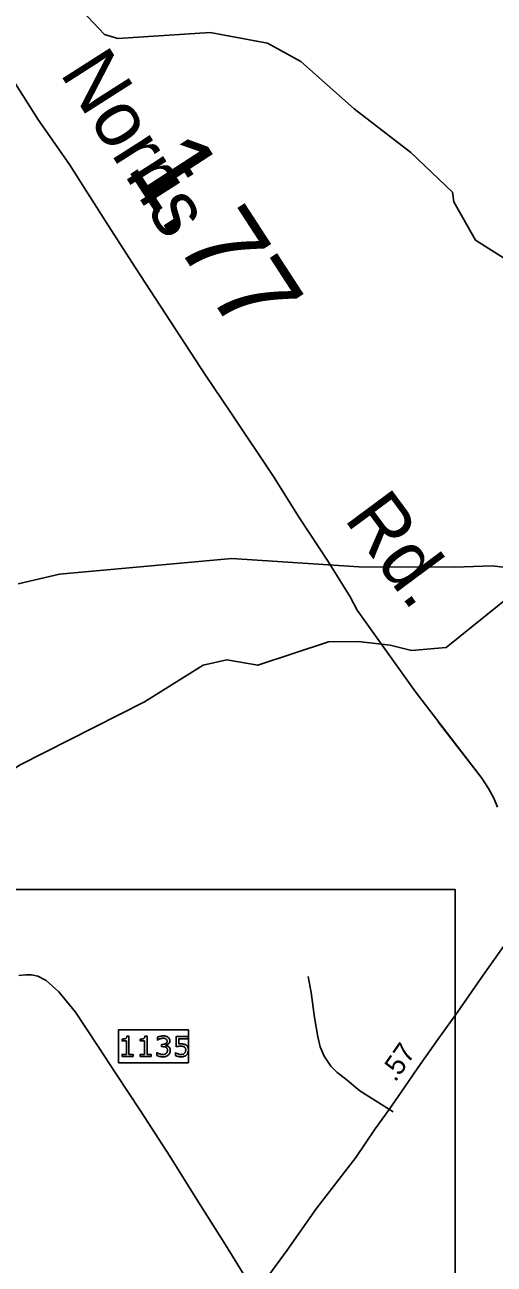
# Model space of a CAD drawing. Extents: x 2093524 to 2270757, y 289120 to 570408.
# Drawn here: x 2185607 to 2188536, y 383518 to 391252 of the extents above; entities that cross this region are included whole.
import ezdxf

# ---------------------------------------------------------------- set-up
doc = ezdxf.new("R2010")
doc.units = 0
for name, color, linetype in [('Exist Hydrographic Creek Single Shore', 7, 'Continuous'), ('Exist Road Non-System Type 51', 7, 'Continuous'), ('Exist Road Primary US Attributed', 7, 'Continuous'), ('Exist Road Primary US Mileage Hundredths English Label', 7, 'Continuous'), ('Exist Road Secondary Mileage Hundredths English Label', 7, 'Continuous'), ('Exist Road Secondary Type 51 Attributed', 7, 'Continuous'), ('Exist Road Secondary Type 51 Label', 7, 'Continuous'), ('Exist Road Secondary Type 51 Number Label', 7, 'Continuous'), ('Map Preparation Inset Cut Line', 7, 'Continuous')]:
    doc.layers.add(name, color=color, linetype=linetype)

msp = doc.modelspace()

# ---------------------------------------------------------------- linework, layer by layer
at = {"layer": 'Exist Hydrographic Creek Single Shore'}
for points in [[(2185963.3, 391342), (2186105.2, 391191.5), (2186188.2, 391166.9), (2186763.2, 391204.6), (2187122.2, 391138.5), (2187330.1, 391022.8), (2187663.2, 390727.5)], [(2190637.5, 388081.1), (2190462.6, 388153.2), (2190418.8, 388198.2), (2190401.5, 388251.3), (2190377.2, 388299.8), (2190350.7, 388372.5), (2190319.5, 388410.6), (2190278.4, 388428.6), (2190052.2, 388636.5), (2189933.3, 388901.3), (2189864.4, 389335.6), (2189662.2, 389608.6), (2189503.3, 389674.1), (2189328.2, 389707.1), (2188887.3, 389696.2), (2188678.4, 389743), (2188419.2, 389908.9), (2188284.3, 390147.8), (2188275.2, 390206.9), (2188015.2, 390454.9), (2187663.2, 390727.5)], [(2185566.3, 387764.6), (2185824.2, 387825), (2186898.3, 387921.8), (2187691.2, 387870)], [(2187686.3, 387404.3), (2187886.2, 387380.6), (2188020.4, 387348.4), (2188236.3, 387367.1), (2188642.3, 387693.6), (2188716.3, 387852.8)], [(2188716.3, 387852.8), (2188524.2, 387876.3), (2188291.2, 387867.8), (2187691.2, 387870)], [(2185281.1, 386433.5), (2185573.3, 386632.8), (2186353.3, 387027.3), (2186719.3, 387256.2), (2186868.2, 387289.3), (2187060.3, 387256), (2187501.2, 387401.4), (2187686.3, 387404.3)]]:
    msp.add_lwpolyline(points, dxfattribs=at)
at = {"layer": 'Exist Road Non-System Type 51'}
msp.add_lwpolyline([(2187375.6, 385312.9), (2187394.2, 385212.9), (2187415.1, 385057.1), (2187435.8, 384937.3), (2187450.1, 384873.5), (2187474.5, 384815.6), (2187516.9, 384753.8), (2187555.1, 384714), (2187607.3, 384674.4), (2187696.7, 384600.6), (2187904.7, 384468.1)], dxfattribs=at)
at = {"layer": 'Exist Road Primary US Attributed'}
msp.add_lwpolyline([(2187044.3, 383333.7), (2187244.4, 383604.5), (2187424.9, 383863.5), (2187673.1, 384184.7), (2187792.4, 384363.1), (2187879.7, 384483.7), (2187955, 384592.1), (2188059.7, 384742.8), (2188184.6, 384919.8), (2188307.4, 385090.5), (2188467.8, 385321.6), (2188608.2, 385520.5), (2188815.3, 385760.1)], dxfattribs=at)
at = {"layer": 'Exist Road Secondary Type 51 Attributed'}
for points in [[(2188556.2, 386369.9), (2188533.7, 386425.8), (2188499.5, 386487.5), (2188459.1, 386551.3), (2188186.7, 386903.4), (2188459.1, 386551.3), (2188045.4, 387090.2), (2187680.3, 387599.3), (2187638, 387681.7), (2187501, 387903.4), (2187319.1, 388177.7), (2187159.8, 388432.7), (2186891.2, 388834.7), (2186733.6, 389065.5), (2186298.5, 389736.2), (2186124.9, 390004.8), (2185886.3, 390380.7), (2185688.4, 390663.5), (2185154.3, 391508.5)], [(2186995.9, 383415.4), (2186858.8, 383638.5), (2186681.2, 383921.4), (2186511.6, 384192.5), (2186328.1, 384475.3), (2186174.9, 384708.3), (2186064.1, 384875.7), (2185922.8, 385090.9), (2185820.1, 385218.1), (2185739.7, 385287.7), (2185687.7, 385315.3), (2185649.6, 385323.3), (2185613.6, 385323), (2185569.6, 385318.7)]]:
    msp.add_lwpolyline(points, dxfattribs=at)
at = {"layer": 'Exist Road Secondary Type 51 Number Label'}
msp.add_line((2186191.3, 384774.7), (2186628.3, 384774.7), dxfattribs=at)
msp.add_lwpolyline([(2186191.3, 384774.7), (2186628.3, 384774.7), (2186628.3, 384979.7), (2186191.3, 384979.7)], close=True, dxfattribs=at)
for points in [[(2186191.3, 384774.7), (2186628.3, 384774.7), (2186628.3, 384979.7), (2186191.3, 384979.7), (2186191.3, 384774.7)], [(2186282.3, 384814.7), (2186214.6, 384814.7), (2186214.6, 384827.4), (2186240.7, 384827.4), (2186240.7, 384911.2), (2186214.6, 384911.2), (2186214.6, 384922.6)], [(2186243.8, 384940.1), (2186256.8, 384940.1), (2186256.8, 384827.4), (2186282.3, 384827.4), (2186282.3, 384814.7)], [(2186395.6, 384814.7), (2186327.9, 384814.7), (2186327.9, 384827.4), (2186353.9, 384827.4), (2186353.9, 384911.2), (2186327.9, 384911.2), (2186327.9, 384922.6)], [(2186357.1, 384940.1), (2186370.1, 384940.1), (2186370.1, 384827.4), (2186395.6, 384827.4), (2186395.6, 384814.7)], [(2186436.2, 384916.9), (2186435.4, 384916.9), (2186435.4, 384934.5)], [(2186468.3, 384875.6), (2186460.7, 384875.6), (2186460.7, 384889.5), (2186466.6, 384889.5)], [(2186486.9, 384884.2), (2186486.9, 384883)], [(2186552.3, 384875.3), (2186552.3, 384939.7), (2186627.5, 384939.7), (2186627.5, 384925), (2186568.4, 384925), (2186568.4, 384891.8)], [(2186431.8, 384819.9), (2186431.8, 384837.4), (2186433.1, 384837.4)], [(2186546.8, 384819.3), (2186546.8, 384837), (2186548, 384837)]]:
    msp.add_lwpolyline(points, dxfattribs=at)
for points in [[(2186214.6, 384922.6), (2186219.9, 384922.6), (2186226, 384923.5), (2186232, 384924.4), (2186235.1, 384926.1), (2186239, 384928.2), (2186241.2, 384931.4), (2186243.4, 384934.6), (2186243.8, 384940.1)], [(2186327.9, 384922.6), (2186333.2, 384922.6), (2186339.3, 384923.5), (2186345.3, 384924.4), (2186348.4, 384926.1), (2186352.3, 384928.2), (2186354.5, 384931.4), (2186356.7, 384934.6), (2186357.1, 384940.1)], [(2186435.4, 384934.5), (2186441.4, 384937.4), (2186451.3, 384939.9), (2186461.3, 384942.3), (2186470.6, 384942.3), (2186479.8, 384942.3), (2186486.7, 384940.7), (2186493.7, 384939), (2186499.4, 384935.3), (2186505.4, 384931.2), (2186508.5, 384925.5), (2186511.6, 384919.8), (2186511.6, 384912.2), (2186511.6, 384901.8), (2186504.3, 384894), (2186496.9, 384886.2), (2186486.9, 384884.2)], [(2186466.6, 384889.5), (2186479.4, 384889.5), (2186487, 384894.8), (2186494.6, 384900.2), (2186494.6, 384910.4), (2186494.6, 384915), (2186492.6, 384918.4), (2186490.7, 384921.8), (2186487.3, 384924), (2186483.7, 384926.2), (2186479.5, 384927), (2186475.4, 384927.8), (2186470.2, 384927.8), (2186462.2, 384927.8), (2186453.2, 384925), (2186444.2, 384922.1), (2186436.2, 384916.9)], [(2186486.9, 384883), (2186490.9, 384882.4), (2186496.1, 384880.2), (2186501.3, 384878.1), (2186504.9, 384874.9)], [(2186548, 384837), (2186554.9, 384832.7), (2186564.1, 384829.6), (2186573.4, 384826.5), (2186582.3, 384826.5), (2186588.2, 384826.5), (2186593.8, 384828.2), (2186599.4, 384829.9), (2186603.8, 384834.1), (2186607.5, 384837.7), (2186609.3, 384842.8), (2186611.2, 384847.8), (2186611.2, 384854.5), (2186611.2, 384860.9), (2186609, 384865.4), (2186606.8, 384869.9), (2186602.8, 384872.6), (2186598.5, 384875.7), (2186592.2, 384877.1), (2186586, 384878.4), (2186578.3, 384878.4), (2186570.9, 384878.4), (2186564, 384877.3), (2186557.2, 384876.3), (2186552.3, 384875.3)], [(2186568.4, 384891.8), (2186572, 384892.1), (2186575.8, 384892.3), (2186579.6, 384892.4), (2186582.3, 384892.4), (2186592.5, 384892.4), (2186600.1, 384890.7), (2186607.8, 384889), (2186614.2, 384884.6), (2186620.9, 384880), (2186624.6, 384872.7), (2186628.3, 384865.4), (2186628.3, 384854.4)], [(2186504.9, 384874.9), (2186509, 384871.3), (2186511.6, 384865.8), (2186514.2, 384860.4), (2186514.2, 384851.7), (2186514.2, 384843.1), (2186511.1, 384836), (2186508, 384828.8), (2186502.3, 384823.5), (2186496, 384817.7), (2186487.5, 384814.8), (2186479, 384812), (2186468.8, 384812), (2186458.4, 384812), (2186448.4, 384814.5), (2186438.3, 384817), (2186431.8, 384819.9)], [(2186433.1, 384837.4), (2186440.2, 384832.7), (2186449.9, 384829.6), (2186459.6, 384826.5), (2186468.6, 384826.5), (2186473.9, 384826.5), (2186479.8, 384828.3), (2186485.8, 384830.1), (2186489.5, 384833.5), (2186493.4, 384837.2), (2186495.2, 384841.7), (2186497.1, 384846.1), (2186497.1, 384853), (2186497.1, 384859.7), (2186495, 384864.1), (2186492.8, 384868.5), (2186489.1, 384871.1), (2186485.3, 384873.7), (2186479.9, 384874.6), (2186474.5, 384875.6), (2186468.3, 384875.6)], [(2186628.3, 384854.4), (2186628.3, 384845.6), (2186625.1, 384837.7), (2186621.9, 384829.7), (2186616.4, 384824.2), (2186610.3, 384818.3), (2186602, 384815.2), (2186593.6, 384812), (2186582.6, 384812), (2186572.4, 384812), (2186562.9, 384814.2), (2186553.4, 384816.3), (2186546.8, 384819.3)]]:
    msp.add_open_spline(points, degree=3, dxfattribs=at)
at = {"layer": 'Map Preparation Inset Cut Line'}
msp.add_lwpolyline([(2175787.7, 385855.4), (2188292.5, 385855.4), (2188292.5, 372834.1), (2175787.7, 372834.1)], close=True, dxfattribs=at)

# ---------------------------------------------------------------- texts
at = {"layer": 'Exist Road Primary US Mileage Hundredths English Label'}
msp.add_text('.57', height=125, rotation=55.22855, dxfattribs=at).set_placement((2187919, 384649.8))
at = {"layer": 'Exist Road Secondary Mileage Hundredths English Label'}
msp.add_text('1.77', height=500, rotation=302.9695, dxfattribs=at).set_placement((2186237.4, 390363.9))
at = {"layer": 'Exist Road Secondary Type 51 Label'}
for s, rotation, p in [('Norris', 302.51253, (2185821.4, 390951.1)), ('Rd.', 306.5559, (2187594.8, 388169.6))]:
    msp.add_text(s, height=350, rotation=rotation, dxfattribs=at).set_placement(p)

doc.saveas('drawing.dxf')
